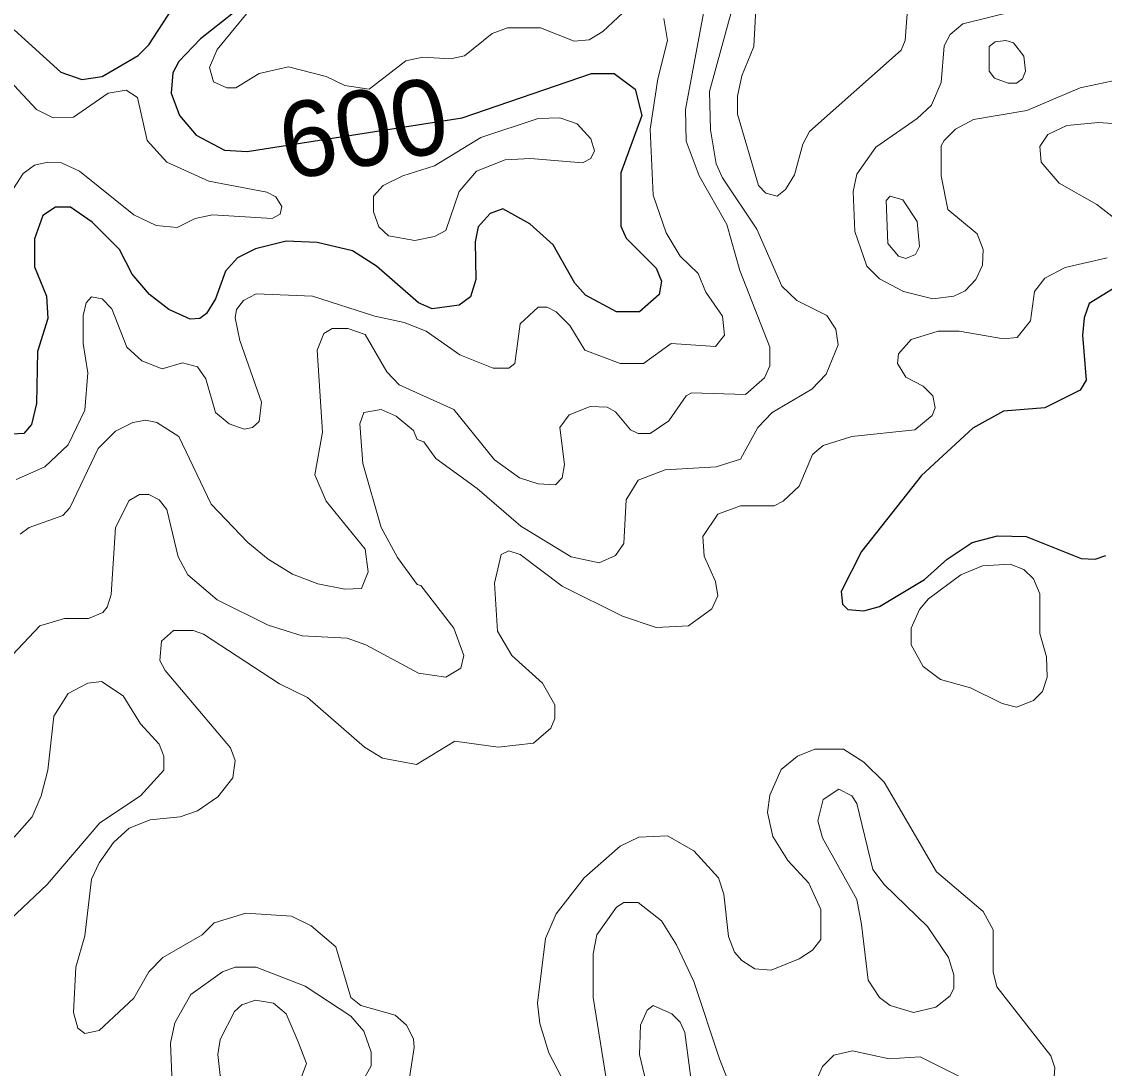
# Model space of a CAD drawing. Extents: x 577 to 602.9, y 7483.8 to 7511.6.
# Drawn here: x 589.209 to 590.354, y 7500.722 to 7501.829 of the extents above; entities that cross this region are included whole.
import ezdxf
from ezdxf.enums import TextEntityAlignment as Align

# ---------------------------------------------------------------- set-up
doc = ezdxf.new("R2010")
doc.units = 0
doc.header["$LTSCALE"] = 0.032
doc.layers.add('1', color=7, linetype='Continuous', lineweight=25)
doc.layers.add('2', color=7, linetype='Continuous', lineweight=13)
doc.layers.add('61', color=7, linetype='Continuous')

msp = doc.modelspace()

# ---------------------------------------------------------------- linework, layer by layer
at = {"layer": '1'}
for points in [[(589.2014, 7501.8207), (589.2507, 7501.7762), (589.273, 7501.7682), (589.2945, 7501.7714), (589.3326, 7501.7937), (589.3438, 7501.8048), (589.3788, 7501.8589), (589.4042, 7501.8891), (589.4145, 7501.8939), (589.4265, 7501.8939), (589.44, 7501.8835), (589.4413, 7501.8608), (589.4333, 7501.8388), (589.3986, 7501.8112)], [(589.3986, 7501.8112), (589.3756, 7501.7873), (589.3692, 7501.7754), (589.3676, 7501.7539), (589.3764, 7501.7301), (589.3939, 7501.7094), (589.4241, 7501.6935), (589.4478, 7501.692)], [(589.4478, 7501.692), (589.6754, 7501.7277), (589.8121, 7501.7746), (589.836, 7501.7746), (589.8583, 7501.7579), (589.8654, 7501.7301), (589.8431, 7501.6696), (589.8431, 7501.6132), (589.8487, 7501.6005), (589.8805, 7501.5687), (589.8861, 7501.5551), (589.8837, 7501.5408), (589.863, 7501.5225), (589.8384, 7501.5225), (589.8058, 7501.54), (589.7946, 7501.5528), (589.7716, 7501.5933), (589.7469, 7501.6156), (589.7183, 7501.6315), (589.7048, 7501.6267), (589.6921, 7501.6124), (589.6889, 7501.5965), (589.6897, 7501.5567), (589.6841, 7501.5384), (589.6722, 7501.5297), (589.6436, 7501.5257), (589.6292, 7501.5321), (589.5847, 7501.571), (589.5593, 7501.5869), (589.5219, 7501.5957), (589.4893, 7501.5973), (589.4567, 7501.5893), (589.4376, 7501.5798), (589.4249, 7501.5655), (589.4145, 7501.5361), (589.405, 7501.5209), (589.3978, 7501.5154), (589.3875, 7501.5146), (589.3652, 7501.5249), (589.3446, 7501.5408), (589.3263, 7501.5623), (589.3128, 7501.5885), (589.2841, 7501.6172), (589.2611, 7501.6331), (589.2452, 7501.6331), (589.2317, 7501.6243), (589.2229, 7501.5997), (589.2229, 7501.5702), (589.2356, 7501.5392), (589.2372, 7501.5154), (589.2261, 7501.4804), (589.2253, 7501.4255), (589.2197, 7501.4033), (589.2118, 7501.3937), (589.1927, 7501.3929)], [(590.3632, 7501.5464), (590.3385, 7501.5313), (590.333, 7501.5162), (590.3314, 7501.4979), (590.3354, 7501.4502), (590.329, 7501.4398), (590.2916, 7501.4208), (590.2479, 7501.4176), (590.2153, 7501.3993), (590.1612, 7501.3492), (590.0976, 7501.2689), (590.0761, 7501.2267), (590.0777, 7501.2132), (590.0833, 7501.2076), (590.1, 7501.2061), (590.1167, 7501.2108), (590.1644, 7501.2395)], [(590.1644, 7501.2395), (590.1882, 7501.2609), (590.2145, 7501.2784), (590.2415, 7501.2856), (590.2717, 7501.2848), (590.3298, 7501.2617), (590.3449, 7501.2609), (590.356, 7501.2649)]]:
    msp.add_lwpolyline(points, dxfattribs=at)
at = {"layer": '2'}
for points in [[(589.968, 7501.8692), (589.937, 7501.7555), (589.9378, 7501.715), (589.9441, 7501.6792), (589.9505, 7501.6641), (589.9871, 7501.61), (590.0133, 7501.5496), (590.0292, 7501.5345), (590.061, 7501.5186), (590.0706, 7501.5042), (590.0729, 7501.4875), (590.0602, 7501.4565), (590.0451, 7501.4406), (590.003, 7501.416), (589.9879, 7501.4001), (589.9696, 7501.3667), (589.9441, 7501.3587), (589.8901, 7501.3555), (589.8614, 7501.3444), (589.8487, 7501.3237), (589.8463, 7501.2776), (589.8376, 7501.2649), (589.8201, 7501.2569), (589.7907, 7501.2633), (589.7374, 7501.2959), (589.6913, 7501.3357), (589.6475, 7501.3675), (589.6348, 7501.385), (589.6277, 7501.3874), (589.6237, 7501.3969), (589.6054, 7501.412), (589.5895, 7501.4192), (589.5712, 7501.416), (589.5672, 7501.4041), (589.5704, 7501.3619), (589.5895, 7501.2943), (589.607, 7501.2625), (589.6277, 7501.2339), (589.6316, 7501.2331), (589.6666, 7501.1878), (589.677, 7501.1591), (589.6738, 7501.1456), (589.6579, 7501.1361), (589.6292, 7501.1401), (589.5736, 7501.1703), (589.5537, 7501.1774), (589.506, 7501.1798), (589.4702, 7501.1909), (589.4161, 7501.218), (589.3851, 7501.2442), (589.3748, 7501.2633), (589.3629, 7501.3134), (589.3549, 7501.3237), (589.3438, 7501.3293), (589.3342, 7501.3293), (589.3231, 7501.3229), (589.3088, 7501.2943), (589.304, 7501.2235), (589.3, 7501.21), (589.2953, 7501.2045), (589.2802, 7501.1981), (589.2547, 7501.1981), (589.2285, 7501.1902), (589.1816, 7501.1409)], [(589.2078, 7501.2872), (589.2173, 7501.2943), (589.2531, 7501.307), (589.2603, 7501.315), (589.2905, 7501.3778), (589.3088, 7501.3961), (589.3271, 7501.4056), (589.3406, 7501.408), (589.3525, 7501.4056), (589.3756, 7501.3905), (589.4098, 7501.319), (589.4487, 7501.2784), (589.4702, 7501.2609), (589.4957, 7501.245), (589.5227, 7501.2347), (589.5513, 7501.2291), (589.5688, 7501.2299), (589.576, 7501.2474), (589.5728, 7501.2713), (589.5314, 7501.3222), (589.5195, 7501.35), (589.5275, 7501.3953), (589.5219, 7501.482), (589.529, 7501.4995), (589.5378, 7501.505), (589.5545, 7501.505), (589.5728, 7501.4987), (589.5958, 7501.4589), (589.6086, 7501.4454), (589.6666, 7501.4192), (589.7096, 7501.3659), (589.7358, 7501.3468), (589.7557, 7501.3404), (589.774, 7501.3396), (589.7811, 7501.3468), (589.7835, 7501.3611), (589.7787, 7501.4001), (589.7883, 7501.4136), (589.8105, 7501.4223), (589.8288, 7501.4215), (589.8376, 7501.4168), (589.8535, 7501.3977), (589.8614, 7501.3937), (589.8742, 7501.3937), (589.894, 7501.4072), (589.9123, 7501.4335), (589.9179, 7501.4367), (589.9751, 7501.4351), (589.995, 7501.4526), (590.0006, 7501.4653), (590.0006, 7501.4852), (589.9688, 7501.5663), (589.9553, 7501.6148), (589.9258, 7501.6665), (589.9123, 7501.703), (589.9115, 7501.7364), (589.9338, 7501.8557)], [(589.8559, 7501.8486), (589.8241, 7501.8191), (589.8097, 7501.8104), (589.7938, 7501.8088), (589.7581, 7501.8231), (589.7231, 7501.8231), (589.7072, 7501.8168), (589.6777, 7501.7934), (589.6628, 7501.7902), (589.6337, 7501.7918), (589.6157, 7501.7881), (589.577, 7501.7579), (589.5513, 7501.7619), (589.5314, 7501.7714), (589.4917, 7501.7818), (589.4607, 7501.7746), (589.436, 7501.7595), (589.4265, 7501.7595), (589.4122, 7501.7659), (589.4082, 7501.781), (589.4161, 7501.8001), (589.4638, 7501.8581)], [(589.9863, 7501.8494), (589.9839, 7501.8032), (589.9712, 7501.7722), (589.9664, 7501.7508), (589.9664, 7501.7317), (589.9887, 7501.6561), (589.9966, 7501.6482), (590.0085, 7501.645), (590.0173, 7501.6521), (590.0268, 7501.6673), (590.0356, 7501.6999), (590.0427, 7501.7134), (590.1397, 7501.7993), (590.1437, 7501.8096), (590.1469, 7501.8525)], [(590.259, 7501.8406), (590.2049, 7501.8271), (590.1914, 7501.816), (590.1851, 7501.804), (590.1819, 7501.7651), (590.1716, 7501.7412), (590.1564, 7501.7269), (590.1127, 7501.6967), (590.0928, 7501.6681), (590.0889, 7501.6498), (590.0904, 7501.6076), (590.1032, 7501.571), (590.1167, 7501.5575), (590.1421, 7501.544), (590.1731, 7501.5361), (590.1954, 7501.5392), (590.2073, 7501.5448), (590.2185, 7501.5567), (590.2256, 7501.5718), (590.2264, 7501.5885), (590.2201, 7501.6052), (590.189, 7501.6307), (590.1819, 7501.6665), (590.1819, 7501.6983), (590.1851, 7501.7038), (590.197, 7501.7158), (590.2161, 7501.7261), (590.2725, 7501.7356), (590.329, 7501.7595), (590.3886, 7501.7722)], [(589.8924, 7501.8096), (589.8885, 7501.8327)], [(589.4535, 7501.4001), (589.4607, 7501.4064), (589.463, 7501.4271), (589.44, 7501.4923), (589.4352, 7501.5162), (589.4368, 7501.5249), (589.444, 7501.5345), (589.4575, 7501.5416), (589.5171, 7501.5392), (589.5831, 7501.5178), (589.6141, 7501.5114), (589.6372, 7501.5019), (589.673, 7501.4772), (589.708, 7501.4629), (589.7247, 7501.4629), (589.731, 7501.4677), (589.7366, 7501.5098), (589.7557, 7501.5273), (589.7652, 7501.5273), (589.7748, 7501.5225), (589.7891, 7501.5082), (589.805, 7501.482), (589.8423, 7501.4677), (589.867, 7501.4677), (589.8964, 7501.4891), (589.9433, 7501.486), (589.9529, 7501.4979), (589.9505, 7501.5178), (589.933, 7501.5432), (589.925, 7501.5631), (589.906, 7501.5814), (589.8909, 7501.606), (589.8773, 7501.6458), (589.8742, 7501.7158), (589.8821, 7501.769), (589.8924, 7501.8096)], [(589.1975, 7501.6482), (589.211, 7501.6688), (589.2229, 7501.6776), (589.2372, 7501.6808), (589.2515, 7501.68), (589.2706, 7501.6712), (589.3279, 7501.6251), (589.3517, 7501.614), (589.374, 7501.6116), (589.3931, 7501.6211), (589.4114, 7501.6251), (589.4742, 7501.6211), (589.4829, 7501.6259), (589.4845, 7501.6339), (589.4782, 7501.6442), (589.4686, 7501.649), (589.4074, 7501.6609), (589.3629, 7501.6808), (589.3422, 7501.7038), (589.3318, 7501.7492), (589.3199, 7501.7571), (589.3008, 7501.7539), (589.2643, 7501.7285), (589.2428, 7501.7277), (589.2253, 7501.7364), (589.1919, 7501.7722)], [(590.4363, 7501.7166), (590.3481, 7501.7229), (590.3147, 7501.7197), (590.2948, 7501.7102), (590.2861, 7501.6975), (590.2876, 7501.6808), (590.3067, 7501.6585), (590.3465, 7501.6362), (590.3719, 7501.6164)], [(590.3576, 7501.5798), (590.3131, 7501.5695), (590.2916, 7501.5583), (590.2805, 7501.544), (590.2765, 7501.513), (590.2622, 7501.4955), (590.2479, 7501.4939), (590.201, 7501.5019), (590.1787, 7501.5019), (590.1501, 7501.4931), (590.1366, 7501.478), (590.1358, 7501.4677), (590.1445, 7501.4534), (590.1628, 7501.4438), (590.1731, 7501.4335), (590.1755, 7501.4208), (590.1723, 7501.4128), (590.1541, 7501.3977), (590.0873, 7501.3905), (590.057, 7501.381), (590.0459, 7501.3715), (590.0316, 7501.3381), (590.0149, 7501.3222), (590.0054, 7501.3174), (589.9696, 7501.3174), (589.9457, 7501.3086), (589.9298, 7501.2848), (589.9314, 7501.2641), (589.9433, 7501.2371), (589.9457, 7501.222), (589.9394, 7501.2084), (589.9147, 7501.1902), (589.8805, 7501.1886), (589.8447, 7501.2005), (589.7811, 7501.2323), (589.7366, 7501.2657), (589.7247, 7501.2697), (589.7167, 7501.2657)], [(589.2038, 7501.3452), (589.234, 7501.3587), (589.2587, 7501.3818), (589.2762, 7501.4184), (589.2794, 7501.4581), (589.2746, 7501.4891), (589.2746, 7501.5186), (589.2778, 7501.5321), (589.2833, 7501.5384), (589.2945, 7501.5361), (589.3048, 7501.5257), (589.3207, 7501.4852), (589.3366, 7501.4708), (589.3581, 7501.4621), (589.3796, 7501.4685), (589.3955, 7501.4645), (589.4042, 7501.4518), (589.4145, 7501.416), (589.4289, 7501.4041), (589.4448, 7501.3985), (589.4535, 7501.4001)], [(589.7167, 7501.2657), (589.7096, 7501.2355), (589.7127, 7501.1846), (589.7278, 7501.1591), (589.7604, 7501.1297), (589.7732, 7501.1067), (589.7732, 7501.0923), (589.7692, 7501.082), (589.7509, 7501.0661), (589.7135, 7501.0621), (589.6674, 7501.0685), (589.6269, 7501.0438), (589.5911, 7501.0502), (589.572, 7501.0621), (589.5116, 7501.1146), (589.4821, 7501.1289), (589.4018, 7501.1814), (589.3907, 7501.1854), (589.37, 7501.1854), (589.3573, 7501.1742), (589.3557, 7501.1536), (589.3613, 7501.1432), (589.4304, 7501.0613), (589.4352, 7501.0478), (589.4328, 7501.0295), (589.4169, 7501.0096), (589.3955, 7500.9945), (589.3772, 7500.9882), (589.3454, 7500.985), (589.3231, 7500.9762), (589.3064, 7500.9611), (589.2913, 7500.9397), (589.2833, 7500.9222), (589.2762, 7500.8625), (589.2666, 7500.8291), (589.2643, 7500.7814), (589.269, 7500.7647), (589.2762, 7500.7592), (589.2913, 7500.7623), (589.3279, 7500.7965), (589.3438, 7500.8244), (589.3589, 7500.8395), (589.4002, 7500.8633), (589.413, 7500.8761), (589.4464, 7500.8864), (589.4949, 7500.8832), (589.5155, 7500.8729), (589.5418, 7500.8506), (589.5577, 7500.7973), (589.568, 7500.7886), (589.6046, 7500.7783), (589.6165, 7500.7679), (589.6237, 7500.7536), (589.6245, 7500.7441), (589.6197, 7500.7123)], [(589.2014, 7500.9667), (589.2205, 7500.9882), (589.2301, 7501.0104), (589.2372, 7501.0375), (589.2436, 7501.0947), (589.2587, 7501.1186), (589.2794, 7501.1297), (589.2937, 7501.1313), (589.3167, 7501.1162), (589.335, 7501.0868), (589.3549, 7501.0653), (589.3597, 7501.0526), (589.3597, 7501.0375), (589.335, 7501.0104), (589.2921, 7500.9818), (589.2364, 7500.9166), (589.1911, 7500.8737)], [(589.9847, 7500.8276), (590.0022, 7500.826), (590.0316, 7500.8379), (590.0459, 7500.8474), (590.0547, 7500.8586), (590.0547, 7500.8904), (590.0419, 7500.9182), (590.0197, 7500.9421), (590.0038, 7500.9675), (589.9982, 7500.9929), (590.0006, 7501.0112), (590.0125, 7501.0383), (590.03, 7501.0526), (590.0483, 7501.0597), (590.0785, 7501.0597), (590.1, 7501.0462), (590.1215, 7501.0248), (590.1771, 7500.9301), (590.2264, 7500.888), (590.2368, 7500.8689), (590.2368, 7500.8244), (590.2407, 7500.8085), (590.298, 7500.7353), (590.302, 7500.7226), (590.3004, 7500.7003)], [(589.7978, 7500.6796), (589.7668, 7500.7385), (589.7573, 7500.7695), (589.7549, 7500.791), (589.7636, 7500.8594), (589.7748, 7500.8856), (589.8042, 7500.9238), (589.8423, 7500.9572), (589.8622, 7500.9667), (589.8924, 7500.9683), (589.9203, 7500.9524), (589.9465, 7500.9238), (589.9521, 7500.9063), (589.9569, 7500.8617), (589.9632, 7500.845), (589.9712, 7500.8363), (589.9847, 7500.8276)], [(590.2042, 7500.7123), (590.1596, 7500.7345), (590.127, 7500.7321), (590.0881, 7500.7409), (590.0682, 7500.7361), (590.0563, 7500.7242), (590.0467, 7500.7027)]]:
    msp.add_lwpolyline(points, dxfattribs=at)
for points in [[(590.2328, 7501.7865), (590.2328, 7501.777), (590.2383, 7501.7698), (590.2527, 7501.7643), (590.2614, 7501.7643), (590.2678, 7501.769), (590.2709, 7501.777), (590.2694, 7501.7929), (590.2582, 7501.8072), (590.2503, 7501.8096), (590.2391, 7501.808), (590.2328, 7501.8032)], [(589.7477, 7501.6848), (589.8026, 7501.68), (589.8113, 7501.6848), (589.8153, 7501.6927), (589.8113, 7501.7054), (589.797, 7501.7213), (589.7787, 7501.7277), (589.7557, 7501.7269), (589.6952, 7501.707), (589.6459, 7501.6768), (589.6125, 7501.6665), (589.5919, 7501.6561), (589.5815, 7501.645), (589.5815, 7501.6283), (589.5871, 7501.6124), (589.5974, 7501.6028), (589.6253, 7501.5981), (589.6459, 7501.6021), (589.6579, 7501.6084), (589.6722, 7501.6498), (589.6905, 7501.6712), (589.7207, 7501.6832)], [(590.1564, 7501.618), (590.1588, 7501.5917), (590.1549, 7501.583), (590.1445, 7501.579), (590.1366, 7501.5814), (590.1254, 7501.5949), (590.1238, 7501.6402), (590.1278, 7501.645), (590.1413, 7501.641)], [(590.1684, 7501.2188), (590.1588, 7501.2076), (590.1501, 7501.1878), (590.1501, 7501.1703), (590.1628, 7501.1472), (590.1811, 7501.1337), (590.2129, 7501.1249), (590.2463, 7501.1082), (590.2614, 7501.1043), (590.2797, 7501.1114), (590.2892, 7501.121), (590.294, 7501.1361), (590.2932, 7501.1575), (590.2861, 7501.1822), (590.2861, 7501.2243), (590.2797, 7501.2402), (590.2694, 7501.2498), (590.255, 7501.2554), (590.2256, 7501.2538), (590.2026, 7501.2442)], [(590.0976, 7500.8745), (590.1048, 7500.8156), (590.1167, 7500.7973), (590.1278, 7500.7886), (590.1525, 7500.7814), (590.1763, 7500.787), (590.1914, 7500.7989), (590.1954, 7500.8069), (590.1954, 7500.8212), (590.1898, 7500.8395), (590.1676, 7500.8721), (590.1215, 7500.9166), (590.1095, 7500.9325), (590.0928, 7501.0025), (590.0873, 7501.0104), (590.0737, 7501.0176), (590.057, 7501.0065), (590.0515, 7500.9842), (590.0563, 7500.9659), (590.0928, 7500.9007)], [(589.9473, 7500.7321), (589.9895, 7500.6248), (590.0022, 7500.5707), (590.0085, 7500.519), (590.0085, 7500.4936), (589.9942, 7500.4642), (589.9799, 7500.4522), (589.9529, 7500.4475), (589.933, 7500.453), (589.9036, 7500.4777), (589.8718, 7500.5254), (589.859, 7500.5532), (589.8336, 7500.6741), (589.8137, 7500.7973), (589.8137, 7500.8435), (589.8177, 7500.8633), (589.8384, 7500.8928), (589.8463, 7500.8975), (589.8614, 7500.8975), (589.8861, 7500.8784), (589.902, 7500.853), (589.9203, 7500.814)], [(589.5712, 7500.7616), (589.5791, 7500.7393), (589.5791, 7500.725), (589.5688, 7500.7067), (589.537, 7500.682), (589.4925, 7500.6327), (589.4654, 7500.6192), (589.432, 7500.6152), (589.4114, 7500.6232), (589.3947, 7500.6415), (589.3692, 7500.6892), (589.3668, 7500.7488), (589.3716, 7500.7703), (589.3883, 7500.8005), (589.4217, 7500.8244), (589.4352, 7500.8291), (589.4575, 7500.8291), (589.5092, 7500.8093), (589.5577, 7500.7775)], [(589.502, 7500.7504), (589.5108, 7500.7274), (589.5052, 7500.7123), (589.4829, 7500.6963), (589.4718, 7500.6924), (589.4567, 7500.6924), (589.4273, 7500.7011), (589.4193, 7500.7146), (589.4169, 7500.7369), (589.4193, 7500.7528), (589.4344, 7500.7822), (589.4424, 7500.7894), (589.4567, 7500.7942), (589.4758, 7500.791), (589.4893, 7500.7798)], [(589.9187, 7500.7011), (589.9513, 7500.6081), (589.9513, 7500.5946), (589.9441, 7500.5803), (589.9306, 7500.5691), (589.9227, 7500.5683), (589.9091, 7500.5723), (589.8988, 7500.5858), (589.863, 7500.7369), (589.8638, 7500.7679), (589.871, 7500.7838), (589.8773, 7500.7886), (589.8972, 7500.7798), (589.906, 7500.7711), (589.9107, 7500.76)]]:
    msp.add_lwpolyline(points, close=True, dxfattribs=at)

# ---------------------------------------------------------------- texts
at = {"layer": '61'}
msp.add_text('600', height=0.08, rotation=10.51, dxfattribs=at).set_placement((589.5779, 7501.6775), align=Align.CENTER)

doc.saveas('drawing.dxf')
